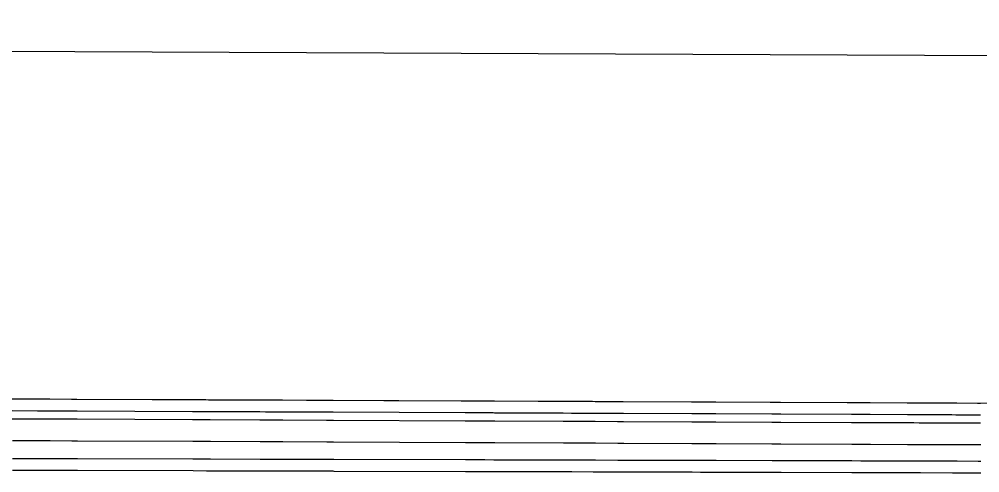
# Model space of a CAD drawing. Extents: x 2145147 to 2158018, y 137519 to 148068.
# Drawn here: x 2146007.94 to 2146041.07, y 142986.79 to 143002.45 of the extents above; entities that cross this region are included whole.
import ezdxf

# ---------------------------------------------------------------- set-up
doc = ezdxf.new("R2010")
doc.units = 0
doc.layers.add('PR_Phasing_Pavement_6', color=7, linetype='Continuous')

msp = doc.modelspace()

# ---------------------------------------------------------------- linework, layer by layer
at = {"layer": 'PR_Phasing_Pavement_6'}
for p, q in [((2145754.512, 143002.446), (2146054.289, 143001.139)), ((2145799.63, 142990.249), (2146054.237, 142989.139))]:
    msp.add_line(p, q, dxfattribs=at)
for points in [[(2146007.688, 142989.342), (2146008.57, 142989.338), (2146008.574, 142989.338), (2146008.617, 142989.338), (2146008.621, 142989.338), (2146008.625, 142989.338), (2146008.732, 142989.337), (2146008.738, 142989.337), (2146008.761, 142989.337), (2146008.763, 142989.337), (2146008.778, 142989.337), (2146008.779, 142989.337), (2146008.806, 142989.337), (2146008.809, 142989.337), (2146008.81, 142989.337), (2146008.971, 142989.336), (2146008.989, 142989.336), (2146008.993, 142989.336), (2146009.738, 142989.333), (2146009.742, 142989.333), (2146009.806, 142989.333), (2146009.9, 142989.332), (2146009.908, 142989.332), (2146009.909, 142989.332), (2146009.929, 142989.332), (2146009.931, 142989.332), (2146013.913, 142989.315), (2146014.372, 142989.313), (2146014.468, 142989.312), (2146014.48, 142989.312), (2146014.519, 142989.312), (2146014.523, 142989.312), (2146016.234, 142989.305), (2146016.436, 142989.304), (2146016.479, 142989.304), (2146016.484, 142989.304), (2146016.963, 142989.302), (2146017.02, 142989.301), (2146018.534, 142989.295), (2146018.571, 142989.295), (2146018.575, 142989.295), (2146018.714, 142989.294), (2146018.733, 142989.294), (2146018.735, 142989.294), (2146018.765, 142989.294), (2146018.769, 142989.294), (2146023.316, 142989.274), (2146023.857, 142989.272), (2146023.97, 142989.271), (2146023.984, 142989.271), (2146024.289, 142989.27), (2146024.326, 142989.27), (2146024.334, 142989.27), (2146024.335, 142989.27), (2146026.695, 142989.259), (2146026.982, 142989.258), (2146027.715, 142989.255), (2146027.805, 142989.254), (2146028.572, 142989.251), (2146028.573, 142989.251), (2146028.576, 142989.251), (2146028.667, 142989.251), (2146028.733, 142989.25), (2146028.741, 142989.25), (2146028.774, 142989.25), (2146028.778, 142989.25), (2146031.132, 142989.24), (2146031.422, 142989.239), (2146031.484, 142989.238), (2146031.492, 142989.238), (2146031.912, 142989.237), (2146031.964, 142989.236), (2146033.892, 142989.228), (2146034.132, 142989.227), (2146034.194, 142989.227), (2146034.202, 142989.227), (2146036.642, 142989.216), (2146036.947, 142989.215), (2146037.184, 142989.214), (2146037.214, 142989.213), (2146037.285, 142989.213), (2146037.294, 142989.213), (2146038.573, 142989.208), (2146038.577, 142989.208), (2146038.584, 142989.208), (2146038.748, 142989.207), (2146038.783, 142989.207), (2146038.788, 142989.207), (2146038.976, 142989.206), (2146039, 142989.206), (2146039.005, 142989.206), (2146039.006, 142989.206), (2146040.106, 142989.201), (2146040.246, 142989.2), (2146040.276, 142989.2), (2146040.28, 142989.2), (2146041.001, 142989.197), (2146041.094, 142989.197)], [(2146007.692, 142988.936), (2146008.574, 142988.932), (2146008.578, 142988.932), (2146008.621, 142988.932), (2146008.625, 142988.932), (2146008.629, 142988.932), (2146008.736, 142988.931), (2146008.741, 142988.931), (2146008.742, 142988.931), (2146008.765, 142988.931), (2146008.767, 142988.931), (2146008.781, 142988.931), (2146008.783, 142988.931), (2146008.81, 142988.931), (2146008.813, 142988.931), (2146008.814, 142988.931), (2146008.975, 142988.93), (2146008.993, 142988.93), (2146008.997, 142988.93), (2146009.742, 142988.927), (2146009.746, 142988.927), (2146009.81, 142988.927), (2146009.904, 142988.926), (2146009.912, 142988.926), (2146009.913, 142988.926), (2146009.933, 142988.926), (2146009.935, 142988.926), (2146013.917, 142988.909), (2146014.376, 142988.907), (2146014.472, 142988.906), (2146014.483, 142988.906), (2146014.523, 142988.906), (2146014.527, 142988.906), (2146016.238, 142988.899), (2146016.44, 142988.898), (2146016.482, 142988.898), (2146016.488, 142988.897), (2146016.967, 142988.895), (2146017.024, 142988.895), (2146018.538, 142988.889), (2146018.575, 142988.888), (2146018.579, 142988.888), (2146018.718, 142988.888), (2146018.737, 142988.888), (2146018.739, 142988.888), (2146018.769, 142988.888), (2146018.773, 142988.888), (2146023.319, 142988.868), (2146023.861, 142988.865), (2146023.974, 142988.865), (2146023.988, 142988.865), (2146024.293, 142988.864), (2146024.33, 142988.863), (2146024.338, 142988.863), (2146024.339, 142988.863), (2146026.699, 142988.853), (2146026.986, 142988.852), (2146027.719, 142988.849), (2146027.809, 142988.848), (2146028.576, 142988.845), (2146028.577, 142988.845), (2146028.58, 142988.845), (2146028.671, 142988.844), (2146028.737, 142988.844), (2146028.745, 142988.844), (2146028.778, 142988.844), (2146028.782, 142988.844), (2146031.136, 142988.834), (2146031.426, 142988.832), (2146031.488, 142988.832), (2146031.496, 142988.832), (2146031.916, 142988.83), (2146031.968, 142988.83), (2146033.896, 142988.822), (2146034.136, 142988.821), (2146034.198, 142988.82), (2146034.206, 142988.82), (2146036.645, 142988.81), (2146036.951, 142988.808), (2146037.188, 142988.807), (2146037.218, 142988.807), (2146037.289, 142988.807), (2146037.298, 142988.807), (2146038.577, 142988.801), (2146038.58, 142988.801), (2146038.588, 142988.801), (2146038.751, 142988.801), (2146038.787, 142988.8), (2146038.791, 142988.8), (2146038.98, 142988.8), (2146039.004, 142988.799), (2146039.009, 142988.799), (2146039.01, 142988.799), (2146040.11, 142988.795), (2146040.25, 142988.794), (2146040.28, 142988.794), (2146040.284, 142988.794), (2146041.005, 142988.791), (2146041.097, 142988.79)], [(2146007.695, 142988.655), (2146008.577, 142988.651), (2146008.58, 142988.651), (2146008.623, 142988.65), (2146008.627, 142988.65), (2146008.631, 142988.65), (2146008.739, 142988.65), (2146008.744, 142988.65), (2146008.745, 142988.65), (2146008.767, 142988.65), (2146008.77, 142988.65), (2146008.784, 142988.65), (2146008.786, 142988.65), (2146008.813, 142988.65), (2146008.816, 142988.65), (2146008.817, 142988.65), (2146008.977, 142988.649), (2146008.996, 142988.649), (2146008.999, 142988.649), (2146009, 142988.649), (2146009.744, 142988.646), (2146009.748, 142988.646), (2146009.813, 142988.645), (2146009.907, 142988.645), (2146009.915, 142988.645), (2146009.916, 142988.645), (2146009.935, 142988.645), (2146009.938, 142988.645), (2146013.919, 142988.627), (2146014.378, 142988.625), (2146014.475, 142988.625), (2146014.486, 142988.625), (2146014.525, 142988.625), (2146014.53, 142988.625), (2146016.241, 142988.617), (2146016.442, 142988.616), (2146016.485, 142988.616), (2146016.49, 142988.616), (2146016.97, 142988.614), (2146017.027, 142988.614), (2146018.541, 142988.607), (2146018.577, 142988.607), (2146018.581, 142988.607), (2146018.72, 142988.607), (2146018.739, 142988.606), (2146018.741, 142988.606), (2146018.772, 142988.606), (2146018.775, 142988.606), (2146023.322, 142988.587), (2146023.863, 142988.584), (2146023.976, 142988.584), (2146023.99, 142988.584), (2146024.295, 142988.582), (2146024.332, 142988.582), (2146024.34, 142988.582), (2146024.341, 142988.582), (2146026.702, 142988.572), (2146026.988, 142988.571), (2146027.721, 142988.567), (2146027.811, 142988.567), (2146028.578, 142988.564), (2146028.579, 142988.564), (2146028.582, 142988.564), (2146028.674, 142988.563), (2146028.74, 142988.563), (2146028.748, 142988.563), (2146028.781, 142988.563), (2146028.785, 142988.563), (2146031.139, 142988.552), (2146031.428, 142988.551), (2146031.49, 142988.551), (2146031.498, 142988.551), (2146031.918, 142988.549), (2146031.971, 142988.549), (2146033.899, 142988.54), (2146034.139, 142988.539), (2146034.201, 142988.539), (2146034.209, 142988.539), (2146036.648, 142988.529), (2146036.954, 142988.527), (2146037.19, 142988.526), (2146037.22, 142988.526), (2146037.291, 142988.526), (2146037.3, 142988.526), (2146038.579, 142988.52), (2146038.583, 142988.52), (2146038.59, 142988.52), (2146038.754, 142988.519), (2146038.79, 142988.519), (2146038.794, 142988.519), (2146038.982, 142988.518), (2146039.006, 142988.518), (2146039.012, 142988.518), (2146040.112, 142988.513), (2146040.253, 142988.513), (2146040.283, 142988.513), (2146040.287, 142988.513), (2146041.008, 142988.51), (2146041.1, 142988.509)], [(2146007.702, 142987.905), (2146008.584, 142987.901), (2146008.588, 142987.901), (2146008.63, 142987.901), (2146008.634, 142987.901), (2146008.638, 142987.9), (2146008.746, 142987.9), (2146008.751, 142987.9), (2146008.752, 142987.9), (2146008.774, 142987.9), (2146008.777, 142987.9), (2146008.791, 142987.9), (2146008.793, 142987.9), (2146008.82, 142987.9), (2146008.823, 142987.9), (2146008.824, 142987.9), (2146008.984, 142987.899), (2146009.003, 142987.899), (2146009.006, 142987.899), (2146009.007, 142987.899), (2146009.752, 142987.896), (2146009.755, 142987.896), (2146009.82, 142987.895), (2146009.914, 142987.895), (2146009.922, 142987.895), (2146009.923, 142987.895), (2146009.942, 142987.895), (2146009.945, 142987.895), (2146013.926, 142987.877), (2146014.385, 142987.875), (2146014.482, 142987.875), (2146014.493, 142987.875), (2146014.532, 142987.875), (2146014.537, 142987.875), (2146016.248, 142987.867), (2146016.449, 142987.866), (2146016.492, 142987.866), (2146016.497, 142987.866), (2146016.977, 142987.864), (2146017.034, 142987.864), (2146018.548, 142987.857), (2146018.585, 142987.857), (2146018.588, 142987.857), (2146018.728, 142987.857), (2146018.746, 142987.856), (2146018.749, 142987.856), (2146018.779, 142987.856), (2146018.783, 142987.856), (2146023.329, 142987.837), (2146023.87, 142987.834), (2146023.984, 142987.834), (2146023.997, 142987.834), (2146024.303, 142987.832), (2146024.34, 142987.832), (2146024.348, 142987.832), (2146026.709, 142987.822), (2146026.995, 142987.821), (2146027.729, 142987.817), (2146027.818, 142987.817), (2146028.585, 142987.814), (2146028.587, 142987.814), (2146028.589, 142987.814), (2146028.681, 142987.813), (2146028.747, 142987.813), (2146028.755, 142987.813), (2146028.788, 142987.813), (2146028.792, 142987.813), (2146031.146, 142987.803), (2146031.435, 142987.801), (2146031.498, 142987.801), (2146031.505, 142987.801), (2146031.925, 142987.799), (2146031.978, 142987.799), (2146033.906, 142987.791), (2146034.146, 142987.789), (2146034.208, 142987.789), (2146034.216, 142987.789), (2146036.655, 142987.779), (2146036.961, 142987.777), (2146037.197, 142987.776), (2146037.227, 142987.776), (2146037.298, 142987.776), (2146037.307, 142987.776), (2146038.586, 142987.77), (2146038.59, 142987.77), (2146038.597, 142987.77), (2146038.761, 142987.769), (2146038.797, 142987.769), (2146038.801, 142987.769), (2146038.989, 142987.768), (2146039.013, 142987.768), (2146039.019, 142987.768), (2146040.119, 142987.763), (2146040.26, 142987.763), (2146040.29, 142987.763), (2146040.294, 142987.763), (2146041.015, 142987.76), (2146041.107, 142987.759)], [(2146007.708, 142987.285), (2146008.59, 142987.283), (2146008.593, 142987.283), (2146008.636, 142987.283), (2146008.64, 142987.283), (2146008.644, 142987.283), (2146008.752, 142987.282), (2146008.757, 142987.282), (2146008.758, 142987.282), (2146008.78, 142987.282), (2146008.783, 142987.282), (2146008.797, 142987.282), (2146008.799, 142987.282), (2146008.826, 142987.282), (2146008.829, 142987.282), (2146008.83, 142987.282), (2146008.99, 142987.282), (2146009.009, 142987.282), (2146009.012, 142987.282), (2146009.013, 142987.282), (2146009.757, 142987.28), (2146009.761, 142987.28), (2146009.826, 142987.279), (2146009.92, 142987.279), (2146009.928, 142987.279), (2146009.929, 142987.279), (2146009.948, 142987.279), (2146009.951, 142987.279), (2146013.932, 142987.269), (2146014.391, 142987.267), (2146014.488, 142987.267), (2146014.499, 142987.267), (2146014.538, 142987.267), (2146014.543, 142987.267), (2146016.254, 142987.262), (2146016.455, 142987.262), (2146016.498, 142987.262), (2146016.503, 142987.262), (2146016.983, 142987.26), (2146017.04, 142987.26), (2146018.554, 142987.256), (2146018.59, 142987.256), (2146018.594, 142987.256), (2146018.733, 142987.256), (2146018.752, 142987.256), (2146018.754, 142987.256), (2146018.785, 142987.256), (2146018.788, 142987.256), (2146023.335, 142987.243), (2146023.876, 142987.242), (2146023.989, 142987.242), (2146024.003, 142987.242), (2146024.308, 142987.241), (2146024.345, 142987.241), (2146024.353, 142987.241), (2146024.354, 142987.241), (2146026.715, 142987.234), (2146027.001, 142987.234), (2146027.734, 142987.232), (2146027.824, 142987.231), (2146028.591, 142987.229), (2146028.592, 142987.229), (2146028.595, 142987.229), (2146028.686, 142987.229), (2146028.752, 142987.229), (2146028.76, 142987.229), (2146028.793, 142987.229), (2146028.797, 142987.229), (2146031.151, 142987.222), (2146031.441, 142987.221), (2146031.503, 142987.221), (2146031.511, 142987.221), (2146031.931, 142987.22), (2146031.983, 142987.22), (2146033.911, 142987.215), (2146034.151, 142987.214), (2146034.213, 142987.214), (2146034.221, 142987.214), (2146036.661, 142987.207), (2146036.966, 142987.206), (2146037.203, 142987.206), (2146037.233, 142987.206), (2146037.304, 142987.205), (2146037.313, 142987.205), (2146038.592, 142987.202), (2146038.596, 142987.202), (2146038.603, 142987.202), (2146038.767, 142987.201), (2146038.802, 142987.201), (2146038.807, 142987.201), (2146038.995, 142987.201), (2146039.019, 142987.201), (2146039.024, 142987.201), (2146039.025, 142987.201), (2146040.125, 142987.197), (2146040.265, 142987.197), (2146040.295, 142987.197), (2146040.299, 142987.197), (2146041.02, 142987.195), (2146041.113, 142987.195)], [(2146007.712, 142986.879), (2146008.593, 142986.876), (2146008.597, 142986.876)], [(2146008.597, 142986.876), (2146008.64, 142986.876)], [(2146008.64, 142986.876), (2146008.644, 142986.876), (2146008.648, 142986.876), (2146008.756, 142986.876), (2146008.761, 142986.876), (2146008.762, 142986.876), (2146008.784, 142986.876), (2146008.787, 142986.876), (2146008.801, 142986.876), (2146008.803, 142986.876), (2146008.829, 142986.876), (2146008.833, 142986.876), (2146008.834, 142986.876), (2146008.994, 142986.875), (2146009.013, 142986.875), (2146009.016, 142986.875), (2146009.017, 142986.875), (2146009.761, 142986.873), (2146009.765, 142986.873), (2146009.83, 142986.873), (2146009.923, 142986.873), (2146009.932, 142986.873), (2146009.952, 142986.873), (2146009.954, 142986.873), (2146013.936, 142986.862), (2146014.395, 142986.861), (2146014.492, 142986.861), (2146014.503, 142986.861), (2146014.542, 142986.861), (2146014.547, 142986.861), (2146016.257, 142986.856), (2146016.459, 142986.856), (2146016.502, 142986.855), (2146016.507, 142986.855), (2146016.987, 142986.854), (2146017.043, 142986.854), (2146018.557, 142986.85), (2146018.594, 142986.85), (2146018.598, 142986.85), (2146018.737, 142986.85), (2146018.756, 142986.85), (2146018.758, 142986.85), (2146018.788, 142986.849), (2146018.792, 142986.849), (2146023.339, 142986.837), (2146023.88, 142986.836), (2146023.993, 142986.835), (2146024.007, 142986.835), (2146024.312, 142986.835), (2146024.349, 142986.834), (2146024.357, 142986.834), (2146024.358, 142986.834), (2146026.718, 142986.828), (2146027.005, 142986.827), (2146027.738, 142986.825), (2146027.828, 142986.825), (2146028.595, 142986.823), (2146028.596, 142986.823), (2146028.599, 142986.823), (2146028.69, 142986.823), (2146028.756, 142986.823), (2146028.764, 142986.823), (2146028.797, 142986.822), (2146028.801, 142986.822), (2146031.155, 142986.816), (2146031.445, 142986.815), (2146031.507, 142986.815), (2146031.515, 142986.815), (2146031.935, 142986.814), (2146031.987, 142986.814), (2146033.915, 142986.808), (2146034.155, 142986.808), (2146034.217, 142986.808), (2146034.225, 142986.808), (2146036.664, 142986.801), (2146036.97, 142986.8), (2146037.207, 142986.799), (2146037.237, 142986.799), (2146037.308, 142986.799), (2146037.317, 142986.799), (2146038.596, 142986.796), (2146038.599, 142986.795), (2146038.607, 142986.795), (2146038.77, 142986.795), (2146038.806, 142986.795), (2146038.81, 142986.795), (2146038.999, 142986.794), (2146039.023, 142986.794), (2146039.028, 142986.794), (2146039.029, 142986.794), (2146040.129, 142986.791), (2146040.269, 142986.791), (2146040.299, 142986.791), (2146040.303, 142986.791), (2146041.024, 142986.789), (2146041.116, 142986.788)]]:
    msp.add_lwpolyline(points, dxfattribs=at)

doc.saveas('drawing.dxf')
